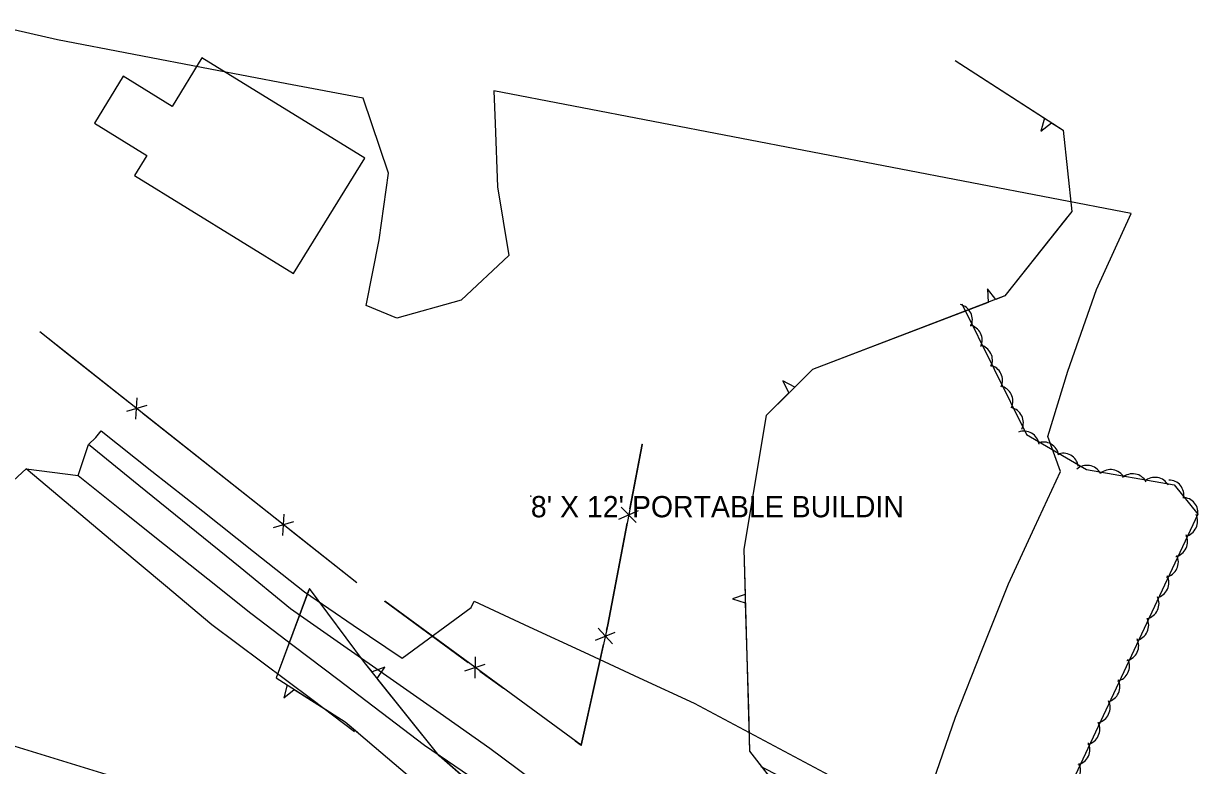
# Model space of a CAD drawing. Extents: x 954793 to 988390, y 1867850 to 1924428.
# Drawn here: x 964127.5 to 964403.5, y 1900829.4 to 1901003.7 of the extents above; entities that cross this region are included whole.
import ezdxf

# ---------------------------------------------------------------- set-up
doc = ezdxf.new("R2010")
doc.units = 0
for name, color, linetype in [('S_BUILDING', 7, 'Continuous'), ('S_EDGE_PAVEMENT', 7, 'Continuous'), ('S_FENCE', 7, 'Continuous'), ('S_MSC_PT_SYM', 7, 'Continuous'), ('S_OBSCURES', 7, 'Continuous'), ('S_PAVEMENT_CROWN', 7, 'Continuous'), ('S_SURVEY_TEXT_ANNOT', 7, 'Continuous'), ('S_TREE', 7, 'Continuous'), ('S_WATER_UTILITIES', 7, 'Continuous')]:
    doc.layers.add(name, color=color, linetype=linetype)

msp = doc.modelspace()

# ---------------------------------------------------------------- linework, layer by layer
at = {"layer": 'S_BUILDING'}
msp.add_lwpolyline([(964207.63, 1900972.03), (964169.4, 1900995.6), (964162.38, 1900984.22), (964150.93, 1900991.28), (964144.12, 1900980.25), (964156.45, 1900972.64), (964153.56, 1900967.95), (964190.91, 1900944.92)], close=True, dxfattribs=at)
at = {"layer": 'S_EDGE_PAVEMENT'}
for points in [[(964259.36, 1900816.81), (964256.65, 1900818.82), (964237.03, 1900833.37), (964225.33, 1900841.58), (964213.64, 1900849.79), (964201.94, 1900858), (964190.24, 1900866.22), (964178.37, 1900875.87), (964166.49, 1900885.51), (964154.61, 1900895.16), (964142.74, 1900904.81)], [(964205.24, 1900837.33), (964195.19, 1900844.85), (964183.45, 1900853.63), (964171.71, 1900862.41), (964160.8, 1900871.57), (964149.9, 1900880.73), (964139, 1900889.88), (964128.09, 1900899.04)]]:
    msp.add_lwpolyline(points, dxfattribs=at)
at = {"layer": 'S_FENCE'}
for p, q in [((964156.44, 1900913.96), (964151.65, 1900912.53)), ((964153.9, 1900910.75), (964154.19, 1900915.74)), ((964272.81, 1900904.78), (964264.73, 1900862.44)), ((964267.37, 1900887.21), (964271.93, 1900889.26)), ((964271.4, 1900886.45), (964267.91, 1900890.03)), ((964190.93, 1900886.65), (964186.14, 1900885.22)), ((964188.39, 1900883.44), (964188.68, 1900888.43)), ((964258.48, 1900834.13), (964212.4, 1900867.95)), ((964264.73, 1900862.44), (964258.48, 1900834.13)), ((964265.83, 1900857.93), (964262.45, 1900861.61)), ((964261.83, 1900858.81), (964266.45, 1900860.73)), ((964231.2, 1900851.61), (964235.93, 1900853.22)), ((964233.62, 1900854.91), (964233.51, 1900849.91))]:
    msp.add_line(p, q, dxfattribs=at)
for points in [[(964136.8, 1900926.89), (964131.3, 1900931.25)], [(964205.78, 1900872.28), (964131.3, 1900931.25)], [(964152.47, 1900914.48), (964136.8, 1900926.89)], [(964171.29, 1900899.59), (964155.61, 1900912)], [(964269.92, 1900889.65), (964272.81, 1900904.78)], [(964186.97, 1900887.18), (964171.29, 1900899.59)], [(964264.73, 1900862.44), (964269.28, 1900886.27)], [(964205.78, 1900872.28), (964190.1, 1900884.69)], [(964212.4, 1900867.95), (964231.95, 1900853.6)], [(964264.45, 1900861.17), (964264.73, 1900862.44)], [(964258.48, 1900834.13), (964263.71, 1900857.81)], [(964234.72, 1900851.57), (964240.21, 1900847.53)], [(964257.05, 1900835.18), (964258.48, 1900834.13)]]:
    msp.add_lwpolyline(points, dxfattribs=at)
at = {"layer": 'S_MSC_PT_SYM'}
for points in [[(964272.81, 1900904.78), (964272.81, 1900904.83), (964272.81, 1900904.78), (964272.76, 1900904.78), (964272.81, 1900904.78), (964272.81, 1900904.73), (964272.81, 1900904.78), (964272.86, 1900904.78)], [(964246.68, 1900892.69), (964246.68, 1900892.74), (964246.68, 1900892.69), (964246.63, 1900892.69), (964246.68, 1900892.69), (964246.68, 1900892.64), (964246.68, 1900892.69), (964246.73, 1900892.69)], [(964212.4, 1900867.95), (964212.4, 1900868), (964212.4, 1900867.95), (964212.35, 1900867.95), (964212.4, 1900867.95), (964212.4, 1900867.9), (964212.4, 1900867.95), (964212.45, 1900867.95)], [(964264.73, 1900862.44), (964264.73, 1900862.49), (964264.73, 1900862.44), (964264.68, 1900862.44), (964264.73, 1900862.44), (964264.73, 1900862.39), (964264.73, 1900862.44), (964264.78, 1900862.44)], [(964258.48, 1900834.13), (964258.48, 1900834.18), (964258.48, 1900834.13), (964258.43, 1900834.13), (964258.48, 1900834.13), (964258.48, 1900834.08), (964258.48, 1900834.13), (964258.53, 1900834.13)]]:
    msp.add_lwpolyline(points, dxfattribs=at)
at = {"layer": 'S_OBSCURES'}
for points in [[(964338.26, 1900817.14), (964346.42, 1900840.75), (964352.65, 1900856.41), (964358.87, 1900872.07), (964365, 1900885.26), (964371.13, 1900898.45), (964368.1, 1900906.63), (964372.81, 1900921.98), (964379.57, 1900941.19), (964387.74, 1900959.09), (964369.01, 1900962.68), (964350.29, 1900966.28), (964331.57, 1900969.87), (964312.85, 1900973.47), (964294.13, 1900977.07), (964275.41, 1900980.66), (964256.69, 1900984.26), (964237.97, 1900987.85), (964238.28, 1900980.16), (964238.83, 1900965.31), (964241.49, 1900949.19), (964230.31, 1900938.69), (964215.22, 1900934.48), (964207.99, 1900937.46), (964211.02, 1900952.9), (964213.23, 1900968.51), (964207.28, 1900986.11), (964189.32, 1900989.54), (964171.36, 1900992.97), (964153.4, 1900996.4), (964135.45, 1900999.83), (964118.59, 1901003.69)], [(964117.13, 1900889.03), (964128.09, 1900899.04), (964140.33, 1900897.48), (964142.74, 1900904.81), (964144.47, 1900906.47), (964145.7, 1900908), (964157.64, 1900898.55), (964169.58, 1900889.09), (964181.52, 1900879.64), (964193.46, 1900870.18), (964204.94, 1900862.37), (964216.42, 1900854.57), (964232.69, 1900866.52), (964233.33, 1900867.97), (964246.25, 1900861.98), (964259.17, 1900855.99), (964272.09, 1900850), (964285.01, 1900844.01), (964304.98, 1900833.38), (964324.95, 1900822.76)]]:
    msp.add_lwpolyline(points, dxfattribs=at)
at = {"layer": 'S_PAVEMENT_CROWN'}
msp.add_lwpolyline([(964140.33, 1900897.48), (964150.48, 1900889.4), (964160.63, 1900881.31), (964170.77, 1900873.23), (964180.92, 1900865.14), (964191.1, 1900857.39), (964201.29, 1900849.65), (964211.47, 1900841.9), (964221.66, 1900834.15), (964234.25, 1900825.64), (964246.83, 1900817.13), (964259.42, 1900808.63), (964272.01, 1900800.12), (964284.73, 1900791.48), (964297.44, 1900782.84), (964310.15, 1900774.19), (964322.87, 1900765.55), (964334.68, 1900757.16), (964346.5, 1900748.76), (964358.32, 1900740.36), (964370.14, 1900731.97), (964382.45, 1900717.58), (964382.52, 1900712.05)], dxfattribs=at)
msp.add_lwpolyline([(964140.33, 1900897.48), (964150.48, 1900889.4), (964160.63, 1900881.31), (964170.77, 1900873.23), (964180.92, 1900865.14), (964191.1, 1900857.39), (964201.29, 1900849.65), (964211.47, 1900841.9), (964221.66, 1900834.15), (964234.25, 1900825.64), (964246.83, 1900817.13), (964259.42, 1900808.63), (964272.01, 1900800.12), (964284.73, 1900791.48), (964297.44, 1900782.84), (964310.15, 1900774.19), (964322.87, 1900765.55), (964334.68, 1900757.16), (964346.5, 1900748.76), (964358.32, 1900740.36), (964370.14, 1900731.97), (964382.45, 1900717.58), (964382.52, 1900712.05)], dxfattribs=at)
at = {"layer": 'S_TREE'}
for p, q in [((964367.35, 1900981.43), (964366.51, 1900978.39)), ((964366.51, 1900978.39), (964369, 1900980.36)), ((964355.91, 1900938.88), (964353.96, 1900941.34)), ((964353.96, 1900941.34), (964354.08, 1900938.18)), ((964308.69, 1900918.25), (964305.91, 1900919.72)), ((964305.91, 1900919.72), (964307.3, 1900916.87)), ((964297, 1900869.53), (964294.03, 1900868.5)), ((964294.03, 1900868.5), (964297.06, 1900867.57)), ((964212.33, 1900852.46), (964209.36, 1900851.38)), ((964210.58, 1900849.85), (964212.33, 1900852.46)), ((964189.44, 1900848.31), (964188.63, 1900845.27)), ((964188.63, 1900845.27), (964191.1, 1900847.25))]:
    msp.add_line(p, q, dxfattribs=at)
for points in [[(964346.37, 1900995.02), (964371.73, 1900978.59), (964373.77, 1900959.56), (964358.01, 1900939.69), (964312.86, 1900922.37), (964301.99, 1900911.63), (964296.69, 1900880.22), (964298.06, 1900832.78), (964308.63, 1900819.1)], [(964346.37, 1900995.02), (964367.35, 1900981.43)], [(964369, 1900980.36), (964371.73, 1900978.59), (964373.77, 1900959.56), (964372.15, 1900957.51)], [(964372.15, 1900957.51), (964358.01, 1900939.69), (964355.91, 1900938.88)], [(964347.9, 1900937.81), (964363.09, 1900907.12), (964377.25, 1900898.93), (964397.84, 1900895.35), (964403.39, 1900888.43), (964369.12, 1900815.54), (964354.35, 1900804.92), (964327.92, 1900815.32), (964300.76, 1900829.04)], [(964354.08, 1900938.18), (964330.73, 1900929.23)], [(964330.73, 1900929.23), (964312.86, 1900922.37), (964308.69, 1900918.25)], [(964307.3, 1900916.87), (964301.99, 1900911.63), (964299.07, 1900894.33)], [(964299.07, 1900894.33), (964296.69, 1900880.22), (964297, 1900869.53)], [(964243.19, 1900815.82), (964225.17, 1900831.65), (964207.61, 1900853.56), (964194.63, 1900870.98), (964186.86, 1900849.94), (964203.08, 1900839.65), (964245.99, 1900803.16)], [(964194.47, 1900870.53), (964186.86, 1900849.94), (964189.44, 1900848.31)], [(964209.36, 1900851.38), (964207.61, 1900853.56), (964194.63, 1900870.98), (964194.47, 1900870.53)], [(964297.06, 1900867.57), (964297.78, 1900842.58)], [(964226.43, 1900830.54), (964225.17, 1900831.65), (964210.58, 1900849.85)], [(964191.1, 1900847.25), (964203.08, 1900839.65), (964205.94, 1900837.23)], [(964297.78, 1900842.58), (964298.06, 1900832.78), (964307.35, 1900820.75)], [(964245.46, 1900814.35), (964243.19, 1900815.82), (964226.43, 1900830.54)]]:
    msp.add_lwpolyline(points, dxfattribs=at)
for centre, major_axis, ratio, start_param, end_param in [((964346.77, 1900934.1), (1.23, 3.43), 0.999016, 4.628917, 6.402118), ((964349.07, 1900929.29), (1.23, 3.43), 0.999016, 4.628917, 6.402118), ((964351.48, 1900924.59), (1.23, 3.43), 0.999016, 4.628917, 6.402118), ((964353.86, 1900919.85), (1.23, 3.43), 0.999016, 4.628917, 6.402118), ((964356.27, 1900914.97), (1.23, 3.43), 0.999016, 4.628917, 6.402118), ((964358.74, 1900909.9), (1.23, 3.43), 0.999016, 4.628917, 6.402118), ((964362.5, 1900904.3), (-2.48, -2.67), 0.996807, 2.47985, 4.253051), ((964367.09, 1900901.73), (-2.48, -2.67), 0.996807, 2.47985, 4.253051), ((964371.69, 1900899.11), (-2.48, -2.67), 0.996807, 2.47985, 4.253051), ((964377.31, 1900896.25), (-2.27, -2.85), 0.995566, 2.754638, 4.527838), ((964382.85, 1900895.26), (-2.27, -2.85), 0.995566, 2.754638, 4.527838), ((964388.07, 1900894.27), (-2.27, -2.85), 0.995566, 2.754638, 4.527838), ((964393.27, 1900893.44), (-2.27, -2.85), 0.995566, 2.754638, 4.527838), ((964396.48, 1900892.85), (-2.71, -2.44), 0.970819, 2.201035, 3.974235), ((964399.79, 1900888.73), (-2.71, -2.44), 0.970819, 2.201035, 3.974235), ((964399.68, 1900886.77), (2.33, 2.8), 0.996525, 4.079438, 5.852638), ((964397.34, 1900881.98), (2.33, 2.8), 0.996525, 4.079438, 5.852638), ((964395.16, 1900877.17), (2.33, 2.8), 0.996525, 4.079438, 5.852638), ((964392.94, 1900872.35), (2.33, 2.8), 0.996525, 4.079438, 5.852638), ((964390.62, 1900867.43), (2.33, 2.8), 0.996525, 4.079438, 5.852638), ((964388.19, 1900862.34), (2.33, 2.8), 0.996525, 4.079438, 5.852638), ((964385.85, 1900857.54), (2.33, 2.8), 0.996525, 4.079438, 5.852638), ((964383.67, 1900852.73), (2.33, 2.8), 0.996525, 4.079438, 5.852638), ((964381.45, 1900847.92), (2.33, 2.8), 0.996525, 4.079438, 5.852638), ((964379.13, 1900842.99), (2.33, 2.8), 0.996525, 4.079438, 5.852638), ((964376.7, 1900837.9), (2.33, 2.8), 0.996525, 4.079438, 5.852638), ((964374.37, 1900833.1), (2.33, 2.8), 0.996525, 4.079438, 5.852638), ((964372.18, 1900828.29), (2.33, 2.8), 0.996525, 4.079438, 5.852638)]:
    msp.add_ellipse(centre, major_axis=major_axis, ratio=ratio, start_param=start_param, end_param=end_param, dxfattribs=at)
at = {"layer": 'S_WATER_UTILITIES'}
msp.add_line((964160.98, 1900822.97), (964042.6, 1900859.15), dxfattribs=at)

# ---------------------------------------------------------------- texts
at = {"layer": 'S_SURVEY_TEXT_ANNOT'}
msp.add_text("8' X 12' PORTABLE BUILDIN", height=5, dxfattribs=at).set_placement((964246.68, 1900887.69))

doc.saveas('drawing.dxf')
